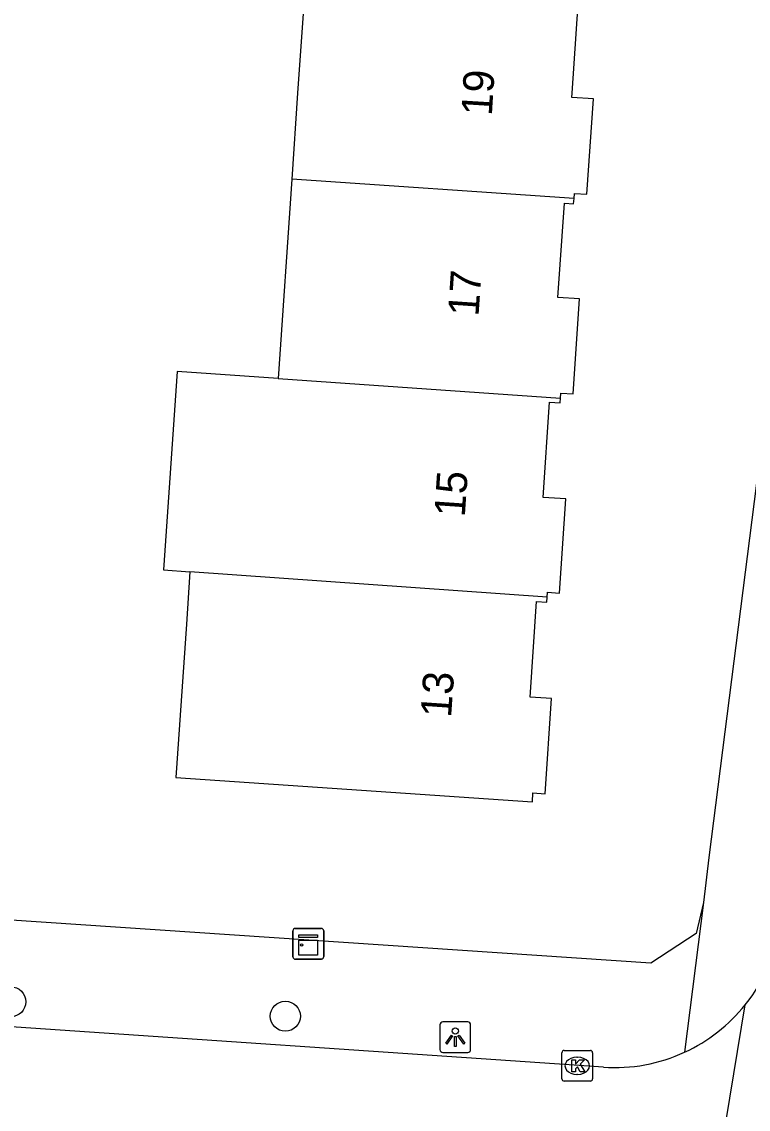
# Model space of a CAD drawing. Extents: x 161848 to 162726, y 385382 to 386521.
# Drawn here: x 162217.68 to 162241.34, y 386216.92 to 386252.32 of the extents above; entities that cross this region are included whole.
import ezdxf

# ---------------------------------------------------------------- set-up
doc = ezdxf.new("R2010")
doc.units = 0
for name, color, linetype in [('IMGEO_Boom', 7, 'Continuous'), ('IMGEO_Kast', 7, 'Continuous'), ('IMGEO_Kolk', 7, 'Continuous'), ('IMGEO_Lichtpunt', 7, 'Continuous'), ('IMGEO_Pand', 7, 'Continuous'), ('IMGEO_Pand_nummerreeks', 7, 'Continuous'), ('IMGEO_Rijbaan_lokaal_open', 7, 'Continuous'), ('IMGEO_Voetpad_open', 7, 'Continuous')]:
    doc.layers.add(name, color=color, linetype=linetype)

msp = doc.modelspace()

# ---------------------------------------------------------------- linework, layer by layer
at = {"layer": 'IMGEO_Boom'}
for centre in [(162217.324, 386220.421), (162226.265, 386219.951)]:
    msp.add_circle(centre, 0.489, dxfattribs=at)
at = {"layer": 'IMGEO_Kast'}
for p, q in [((162226.514, 386221.884), (162226.514, 386222.725)), ((162226.514, 386222.725), (162226.514, 386221.884)), ((162226.589, 386222.809), (162227.43, 386222.809)), ((162227.43, 386222.809), (162226.589, 386222.809)), ((162227.514, 386222.734), (162227.514, 386221.893)), ((162227.514, 386221.893), (162227.514, 386222.734)), ((162227.439, 386221.809), (162226.598, 386221.809)), ((162226.598, 386221.809), (162227.439, 386221.809))]:
    msp.add_line(p, q, dxfattribs=at)
for points in [[(162226.709, 386222.599), (162227.309, 386222.599), (162227.309, 386222.514), (162226.709, 386222.514), (162226.709, 386222.599)], [(162226.709, 386222.424), (162227.309, 386222.424), (162227.309, 386221.935), (162226.709, 386221.935), (162226.709, 386222.424)]]:
    msp.add_lwpolyline(points, dxfattribs=at)
msp.add_circle((162226.793, 386222.273), 0.0377, dxfattribs=at)
for centre, start, end in [((162226.592, 386222.731), 92.4484, 184.2845), ((162226.592, 386222.731), 92.4484, 184.2845), ((162227.436, 386222.731), 2.4484, 94.2845), ((162227.436, 386222.731), 2.4484, 94.2845), ((162226.592, 386221.887), 182.4484, 274.2845), ((162226.592, 386221.887), 182.4484, 274.2845), ((162227.436, 386221.887), 272.4484, 4.2845), ((162227.436, 386221.887), 272.4484, 4.2845)]:
    msp.add_arc(centre, 0.0779, start, end, dxfattribs=at)
at = {"layer": 'IMGEO_Kolk'}
for p, q in [((162235.347, 386218.836), (162236.199, 386218.836)), ((162235.272, 386217.91), (162235.272, 386218.762)), ((162235.76, 386218.616), (162235.785, 386218.616)), ((162236.273, 386218.762), (162236.273, 386217.91)), ((162236.199, 386217.836), (162235.347, 386217.836)), ((162235.783, 386218.056), (162235.758, 386218.056))]:
    msp.add_line(p, q, dxfattribs=at)
for points in [[(162235.347, 386218.836), (162236.199, 386218.836)], [(162235.272, 386217.91), (162235.272, 386218.762)], [(162235.593, 386218.536), (162235.716, 386218.536), (162235.716, 386218.385), (162235.846, 386218.536), (162236.01, 386218.536), (162235.864, 386218.385), (162236.017, 386218.136), (162235.865, 386218.136), (162235.78, 386218.3), (162235.716, 386218.233), (162235.716, 386218.136), (162235.593, 386218.136), (162235.593, 386218.536)], [(162236.273, 386218.762), (162236.273, 386217.91)], [(162236.199, 386217.836), (162235.347, 386217.836)]]:
    msp.add_lwpolyline(points, dxfattribs=at)
for centre, start, end in [((162235.349, 386218.76), 91.552, 178.448), ((162235.349, 386218.76), 91.552, 178.448), ((162236.197, 386218.76), 1.552, 88.448), ((162236.197, 386218.76), 1.552, 88.448), ((162235.349, 386217.912), 181.552, 268.448), ((162235.349, 386217.912), 181.552, 268.448), ((162236.197, 386217.912), 271.552, 358.448), ((162236.197, 386217.912), 271.552, 358.448)]:
    msp.add_arc(centre, 0.0765, start, end, dxfattribs=at)
for centre, major_axis, ratio, start_param, end_param in [((162235.759, 386218.336), (-0.387, 0.002), 0.722429, 4.712389, 7.853982), ((162235.784, 386218.336), (-0.39, 0.002), 0.717154, 1.570796, 4.712389)]:
    msp.add_ellipse(centre, major_axis=major_axis, ratio=ratio, start_param=start_param, end_param=end_param, dxfattribs=at)
at = {"layer": 'IMGEO_Lichtpunt'}
for p, q in [((162231.301, 386219.671), (162231.301, 386218.864)), ((162231.301, 386219.671), (162231.301, 386218.864)), ((162232.203, 386219.766), (162231.395, 386219.766)), ((162232.203, 386219.766), (162231.395, 386219.766)), ((162232.297, 386218.864), (162232.297, 386219.671)), ((162232.297, 386218.864), (162232.297, 386219.671)), ((162231.395, 386218.77), (162232.203, 386218.77)), ((162231.395, 386218.77), (162232.203, 386218.77))]:
    msp.add_line(p, q, dxfattribs=at)
for points in [[(162231.675, 386219.335), (162231.714, 386219.307), (162231.526, 386219.045), (162231.488, 386219.072), (162231.675, 386219.335)], [(162231.777, 386219.287), (162231.824, 386219.287), (162231.824, 386218.965), (162231.777, 386218.965), (162231.777, 386219.287)], [(162231.887, 386219.307), (162231.925, 386219.334), (162232.112, 386219.072), (162232.073, 386219.044), (162231.887, 386219.307)]]:
    msp.add_lwpolyline(points, dxfattribs=at)
msp.add_circle((162231.8, 386219.469), 0.0994, dxfattribs=at)
for centre, start, end in [((162231.395, 386219.671), 90, 180), ((162231.395, 386219.671), 90, 180), ((162232.203, 386219.671), 0, 90), ((162232.203, 386219.671), 0, 90), ((162231.395, 386218.864), 180, 270), ((162231.395, 386218.864), 180, 270), ((162232.203, 386218.864), 270, 0), ((162232.203, 386218.864), 270, 360)]:
    msp.add_arc(centre, 0.0946, start, end, dxfattribs=at)
at = {"layer": 'IMGEO_Pand'}
for points in [[(162226.917, 386253.67), (162226.665, 386250), (162226.473, 386247.203)], [(162235.666, 386246.565), (162235.677, 386246.734), (162236.084, 386246.706), (162236.297, 386249.81), (162235.597, 386249.858), (162235.607, 386250), (162235.805, 386252.892), (162236.055, 386252.875), (162236.066, 386253.035)], [(162226.473, 386247.203), (162226.029, 386240.715)], [(162235.666, 386246.565), (162226.473, 386247.203)], [(162235.231, 386240.075), (162235.242, 386240.235), (162235.638, 386240.208), (162235.85, 386243.301), (162235.141, 386243.35), (162235.351, 386246.416), (162235.654, 386246.395), (162235.666, 386246.565)], [(162226.029, 386240.715), (162222.737, 386240.943), (162222.294, 386234.479), (162223.158, 386234.42)], [(162226.029, 386240.715), (162235.231, 386240.075)], [(162234.791, 386233.59), (162234.802, 386233.751), (162235.193, 386233.724), (162235.404, 386236.791), (162234.66, 386236.842), (162234.873, 386239.937), (162235.22, 386239.914), (162235.231, 386240.075)], [(162223.158, 386234.42), (162223.041, 386232.714), (162222.699, 386227.725), (162234.31, 386226.929), (162234.33, 386227.222), (162234.722, 386227.195), (162234.934, 386230.293), (162234.235, 386230.341), (162234.449, 386233.453), (162234.78, 386233.43), (162234.791, 386233.59)], [(162234.791, 386233.59), (162223.158, 386234.42)]]:
    msp.add_lwpolyline(points, dxfattribs=at)
at = {"layer": 'IMGEO_Rijbaan_lokaal_open'}
for points in [[(162239.635, 386210.544), (162241.242, 386220.325)], [(162236.622, 386218.288), (162215.893, 386219.705)]]:
    msp.add_lwpolyline(points, dxfattribs=at)
for centre, radius, start, end in [((162236.98, 386223.746), 5.466, 321.246, 355.304), ((162236.977, 386223.742), 5.465, 294.7936, 321.2973), ((162236.976, 386223.74), 5.463, 266.2846, 294.8161)]:
    msp.add_arc(centre, radius, start, end, dxfattribs=at)
at = {"layer": 'IMGEO_Voetpad_open'}
for points in [[(162245.751, 386269.176), (162243.227, 386250), (162240.062, 386225.12), (162239.883, 386223.649)], [(162239.883, 386223.649), (162239.639, 386222.648), (162238.17, 386221.674), (162212.173, 386223.426)], [(162239.883, 386223.649), (162239.269, 386218.781)]]:
    msp.add_lwpolyline(points, dxfattribs=at)

# ---------------------------------------------------------------- texts
at = {"layer": 'IMGEO_Pand_nummerreeks'}
for s, rotation, p in [('19', 86.4623, (162232.989, 386249.245)), ('17', 86.0905, (162232.555, 386242.715)), ('15', 86.0905, (162232.108, 386236.184)), ('13', 86.0905, (162231.662, 386229.654))]:
    msp.add_text(s, height=1, rotation=rotation, dxfattribs=at).set_placement(p)

doc.saveas('drawing.dxf')
